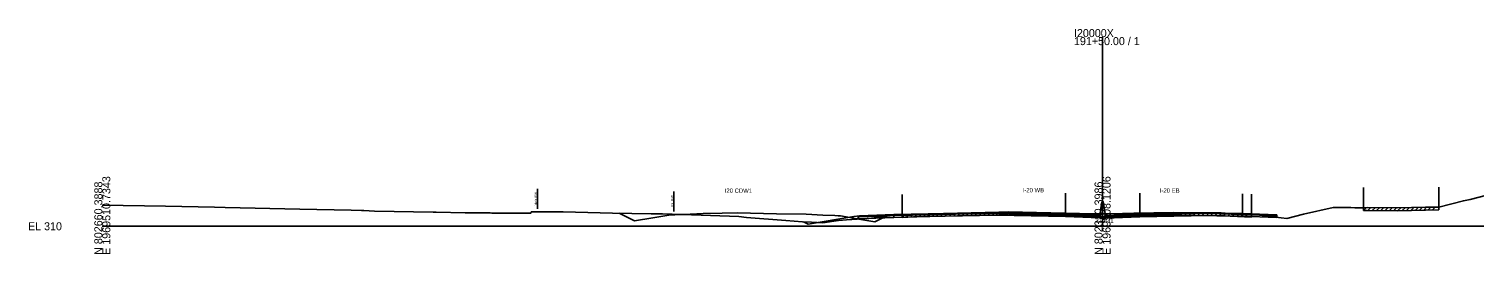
# Model space of a CAD drawing. Extents: x -4026 to 9638, y -10 to 19609.
# Drawn here: x 4974 to 5480, y 12990 to 13069 of the extents above; entities that cross this region are included whole.
import ezdxf

# ---------------------------------------------------------------- set-up
doc = ezdxf.new("R2010")
doc.units = 0
for name, color, linetype in [('Default', 7, 'Continuous'), ('RD_EX_Road', 7, 'Continuous'), ('RD_GPK_XS_Cell', 7, 'Continuous'), ('RD_PD_ALT1_TrvlWay', 7, 'Continuous'), ('RD_TX_Misc1', 7, 'Continuous'), ('RD_XS_Base', 7, 'Continuous'), ('RD_XS_ExGround', 7, 'Continuous'), ('RD_XS_ExPaveRet', 7, 'Continuous'), ('RD_XS_ExRW', 7, 'Continuous'), ('RD_XS_Greenside', 7, 'Continuous'), ('RD_XS_MedBWall', 7, 'Continuous'), ('RD_XS_NewRW', 7, 'Continuous'), ('RD_XS_Pave', 7, 'Continuous'), ('RD_XS_PaveOvlay', 7, 'Continuous'), ('RD_XS_TieSlope', 7, 'Continuous'), ('RD_XS_TX_Elev_EX', 7, 'Continuous')]:
    doc.layers.add(name, color=color, linetype=linetype)

msp = doc.modelspace()

# ---------------------------------------------------------------- linework, layer by layer
at = {"layer": 'RD_EX_Road'}
for p, q in [((5441.37, 13013.49), (5441.37, 13006.49)), ((5467.65, 13013.69), (5467.65, 13006.69)), ((5279.83, 13011.08), (5279.83, 13004.08)), ((5402.1, 13011.2), (5402.1, 13004.2))]:
    msp.add_line(p, q, dxfattribs=at)
at = {"layer": 'RD_GPK_XS_Cell'}
for p, q in [((5350, 13000), (5350, 13066.05)), ((5000, 13000), (5350, 13000)), ((5350, 13000), (5700, 13000))]:
    msp.add_line(p, q, dxfattribs=at)
at = {"layer": 'RD_PD_ALT1_TrvlWay'}
for p, q in [((5337, 13011.55), (5337, 13004.55)), ((5363, 13011.57), (5363, 13004.57)), ((5399, 13011.34), (5399, 13004.34))]:
    msp.add_line(p, q, dxfattribs=at)
at = {"layer": 'RD_XS_Base'}
for points in [[(5264.5, 13003.25), (5265, 13003.26), (5277, 13003.74)], [(5264.5, 13002.58), (5264.5, 13003.25)], [(5277, 13003.07), (5264.5, 13002.58)], [(5277, 13003.74), (5289, 13004.04)], [(5277, 13003.07), (5277, 13003.74)], [(5289, 13003.37), (5277, 13003.07)], [(5337, 13004.04), (5313, 13004.52), (5289, 13004.04)], [(5289, 13004.04), (5289, 13003.37)], [(5289, 13003.37), (5313, 13003.85), (5337, 13003.37)], [(5337, 13003.37), (5337, 13004.04)], [(5349, 13003.57), (5337, 13004.04)], [(5337, 13003.37), (5349, 13002.9)], [(5349, 13002.9), (5349, 13003.57)], [(5351, 13003.45), (5363, 13003.92)], [(5351, 13002.78), (5351, 13003.45)], [(5363, 13003.25), (5351, 13002.78)], [(5363, 13003.92), (5387, 13004.41), (5399, 13004.16)], [(5363, 13003.25), (5363, 13003.92)], [(5399, 13003.49), (5387, 13003.74), (5363, 13003.25)], [(5399, 13004.16), (5399, 13004.16), (5399, 13003.49), (5399, 13003.49)], [(5399, 13003.49), (5399, 13004.16)], [(5399, 13004.16), (5411, 13003.68)], [(5411, 13003.01), (5399, 13003.49)], [(5411, 13003.68), (5411, 13003.01)]]:
    msp.add_lwpolyline(points, dxfattribs=at)
at = {"layer": 'RD_XS_ExGround'}
msp.add_lwpolyline([(5000, 13007.41), (5022.15, 13006.99), (5039.2, 13006.63), (5042.96, 13006.55), (5069.17, 13005.97), (5087.06, 13005.61), (5090.67, 13005.49), (5091.51, 13005.46), (5095.2, 13005.3), (5115.73, 13004.87), (5116.81, 13004.89), (5127.01, 13004.73), (5133.12, 13004.65), (5135.72, 13004.64), (5136.34, 13004.62), (5145.06, 13004.55), (5149.94, 13004.53), (5150.08, 13005.03), (5155.3, 13005.03), (5159.15, 13005.01), (5161.24, 13004.99), (5178.55, 13004.6), (5192.01, 13004.38), (5193.98, 13004.33), (5195.99, 13004.34), (5202.92, 13004.08), (5222.68, 13003.4), (5225.37, 13003.11), (5239.13, 13002.03), (5244.95, 13001.6), (5248.16, 13001.47), (5252.16, 13001.21), (5255.95, 13001.8), (5257.61, 13002.07), (5260.4, 13002.22), (5266, 13002.54), (5268.26, 13002.75), (5274.6, 13003.58), (5279.83, 13004.08), (5283.79, 13004.25), (5289.52, 13004.36), (5313.71, 13004.97), (5317.06, 13005.04), (5326.91, 13004.82), (5341.96, 13004.43), (5344.84, 13004.4), (5348.86, 13004.3), (5349.66, 13004.32), (5350, 13004.31), (5351.71, 13004.29), (5356.96, 13004.43), (5358.19, 13004.47), (5360.96, 13004.53), (5375, 13004.79), (5390.01, 13004.67), (5391.45, 13004.65), (5392.23, 13004.63), (5402.1, 13004.2), (5412.55, 13003), (5414.49, 13002.76), (5420.34, 13004.22), (5430.66, 13006.5), (5432.42, 13006.5), (5436.88, 13006.51), (5438.24, 13006.49), (5439.26, 13006.48), (5439.95, 13006.48), (5441.37, 13006.49), (5442.61, 13006.5), (5453.17, 13006.44), (5463.03, 13006.64), (5467.65, 13006.69), (5476.27, 13008.89), (5478.67, 13009.37), (5484.44, 13010.83)], dxfattribs=at)
at = {"layer": 'RD_XS_ExPaveRet'}
for p, q in [((5279.83, 13003.08), (5280.88, 13004.13)), ((5279.83, 13003.08), (5279.83, 13004.08)), ((5279.83, 13003.08), (5283.79, 13003.25)), ((5281.33, 13003.15), (5282.38, 13004.19)), ((5282.83, 13003.21), (5283.87, 13004.25)), ((5283.79, 13003.25), (5289.52, 13003.36)), ((5284.33, 13003.26), (5285.35, 13004.28)), ((5285.83, 13003.29), (5286.85, 13004.31)), ((5287.33, 13003.32), (5288.35, 13004.34)), ((5288.83, 13003.35), (5289.86, 13004.37)), ((5289.52, 13003.36), (5313.71, 13003.97)), ((5290.33, 13003.38), (5291.36, 13004.41)), ((5291.83, 13003.42), (5292.86, 13004.44)), ((5293.33, 13003.46), (5294.36, 13004.48)), ((5294.83, 13003.49), (5295.86, 13004.52)), ((5296.33, 13003.53), (5297.36, 13004.56)), ((5297.83, 13003.57), (5298.86, 13004.59)), ((5299.33, 13003.61), (5300.36, 13004.63)), ((5300.83, 13003.64), (5301.86, 13004.67)), ((5302.33, 13003.68), (5303.36, 13004.71)), ((5303.83, 13003.72), (5304.86, 13004.74)), ((5305.33, 13003.76), (5306.36, 13004.78)), ((5306.83, 13003.79), (5307.86, 13004.82)), ((5308.33, 13003.83), (5309.36, 13004.86)), ((5309.83, 13003.87), (5310.86, 13004.9)), ((5311.33, 13003.91), (5312.36, 13004.93)), ((5312.83, 13003.94), (5313.86, 13004.97)), ((5313.71, 13003.97), (5317.06, 13004.04)), ((5314.33, 13003.98), (5315.35, 13005)), ((5315.83, 13004.01), (5316.85, 13005.03)), ((5317.06, 13004.04), (5326.91, 13003.82)), ((5317.33, 13004.03), (5318.31, 13005.01)), ((5318.83, 13004), (5319.81, 13004.97)), ((5320.33, 13003.96), (5321.31, 13004.94)), ((5321.83, 13003.93), (5322.81, 13004.91)), ((5323.33, 13003.9), (5324.31, 13004.87)), ((5324.83, 13003.86), (5325.81, 13004.84)), ((5326.33, 13003.83), (5327.31, 13004.81)), ((5326.91, 13003.82), (5341.96, 13003.43)), ((5327.83, 13003.79), (5328.81, 13004.77)), ((5329.33, 13003.75), (5330.31, 13004.73)), ((5330.83, 13003.71), (5331.81, 13004.69)), ((5332.33, 13003.68), (5333.31, 13004.65)), ((5333.83, 13003.64), (5334.81, 13004.61)), ((5335.33, 13003.6), (5336.31, 13004.57)), ((5336.83, 13003.56), (5337.81, 13004.53)), ((5338.33, 13003.52), (5339.31, 13004.49)), ((5339.83, 13003.48), (5340.81, 13004.46)), ((5341.33, 13003.44), (5342.31, 13004.42)), ((5341.96, 13003.43), (5344.84, 13003.4)), ((5342.83, 13003.42), (5343.82, 13004.41)), ((5344.33, 13003.41), (5345.32, 13004.39)), ((5344.84, 13003.4), (5348.86, 13003.3)), ((5345.83, 13003.38), (5346.81, 13004.35)), ((5347.33, 13003.34), (5348.31, 13004.32)), ((5348.83, 13003.31), (5349.84, 13004.31)), ((5348.86, 13003.3), (5349.66, 13003.32)), ((5349.66, 13003.32), (5350, 13003.31)), ((5350, 13003.31), (5351.71, 13003.29)), ((5350.33, 13003.31), (5351.32, 13004.29)), ((5351.71, 13003.29), (5356.96, 13003.43)), ((5351.83, 13003.29), (5352.86, 13004.32)), ((5353.33, 13003.33), (5354.36, 13004.36)), ((5354.83, 13003.37), (5355.86, 13004.4)), ((5356.33, 13003.42), (5357.36, 13004.45)), ((5356.96, 13003.43), (5358.19, 13003.47)), ((5357.83, 13003.46), (5358.86, 13004.49)), ((5358.19, 13003.47), (5360.96, 13003.53)), ((5359.33, 13003.5), (5360.36, 13004.52)), ((5360.83, 13003.53), (5361.85, 13004.55)), ((5360.96, 13003.53), (5375, 13003.79)), ((5362.33, 13003.56), (5363.35, 13004.58)), ((5363.83, 13003.59), (5364.85, 13004.6)), ((5365.33, 13003.61), (5366.35, 13004.63)), ((5366.83, 13003.64), (5367.85, 13004.66)), ((5368.33, 13003.67), (5369.35, 13004.69)), ((5369.83, 13003.69), (5370.85, 13004.71)), ((5371.33, 13003.72), (5372.35, 13004.74)), ((5372.83, 13003.75), (5373.85, 13004.77)), ((5374.33, 13003.78), (5375.34, 13004.78)), ((5375, 13003.79), (5390.01, 13003.67)), ((5375.83, 13003.78), (5376.83, 13004.77)), ((5377.33, 13003.77), (5378.33, 13004.76)), ((5378.83, 13003.76), (5379.83, 13004.75)), ((5380.33, 13003.75), (5381.33, 13004.74)), ((5381.83, 13003.74), (5382.83, 13004.73)), ((5383.33, 13003.72), (5384.33, 13004.72)), ((5384.83, 13003.71), (5385.83, 13004.71)), ((5386.33, 13003.7), (5387.33, 13004.69)), ((5387.83, 13003.69), (5388.83, 13004.68)), ((5389.33, 13003.68), (5390.32, 13004.67)), ((5390.01, 13003.67), (5391.45, 13003.65)), ((5390.83, 13003.66), (5391.82, 13004.65)), ((5391.45, 13003.65), (5392.23, 13003.63)), ((5392.23, 13003.63), (5402.1, 13003.2)), ((5392.33, 13003.63), (5393.29, 13004.59)), ((5393.83, 13003.56), (5394.79, 13004.52)), ((5395.33, 13003.5), (5396.29, 13004.46)), ((5396.83, 13003.43), (5397.79, 13004.39)), ((5398.33, 13003.37), (5399.29, 13004.32)), ((5399.83, 13003.3), (5400.79, 13004.26)), ((5402.1, 13004.2), (5402.1, 13003.2)), ((5441.37, 13005.49), (5442.38, 13006.5)), ((5441.37, 13005.49), (5441.37, 13006.49)), ((5441.37, 13005.49), (5442.61, 13005.5)), ((5442.61, 13005.5), (5453.17, 13005.44)), ((5442.87, 13005.5), (5443.86, 13006.5)), ((5444.37, 13005.49), (5445.36, 13006.49)), ((5445.87, 13005.48), (5446.86, 13006.48)), ((5447.37, 13005.48), (5448.36, 13006.47)), ((5448.87, 13005.47), (5449.86, 13006.46)), ((5450.37, 13005.46), (5451.36, 13006.45)), ((5451.87, 13005.45), (5452.86, 13006.44)), ((5453.17, 13005.44), (5463.03, 13005.64)), ((5453.37, 13005.45), (5454.39, 13006.47)), ((5454.87, 13005.47), (5455.89, 13006.49)), ((5456.37, 13005.5), (5457.39, 13006.52)), ((5457.87, 13005.53), (5458.89, 13006.55)), ((5459.37, 13005.56), (5460.39, 13006.58)), ((5460.87, 13005.59), (5461.89, 13006.61)), ((5462.37, 13005.62), (5463.39, 13006.64)), ((5463.03, 13005.64), (5467.65, 13005.69)), ((5463.87, 13005.65), (5464.88, 13006.66)), ((5465.37, 13005.66), (5466.38, 13006.67)), ((5467.65, 13006.69), (5467.65, 13005.69))]:
    msp.add_line(p, q, dxfattribs=at)
at = {"layer": 'RD_XS_ExRW'}
msp.add_line((5200, 13005.19), (5200, 13012.19), dxfattribs=at)
at = {"layer": 'RD_XS_Greenside'}
for points in [[(5263, 13003.44), (5247, 13000.77)], [(5265, 13003.6), (5263, 13003.44)]]:
    msp.add_lwpolyline(points, dxfattribs=at)
at = {"layer": 'RD_XS_MedBWall'}
for points in [[(5349, 13003.9), (5349.75, 13008.57)], [(5349.75, 13008.57), (5350.25, 13008.57), (5351, 13003.78)], [(5349, 13002.78), (5349, 13003.57), (5349, 13003.9)], [(5351, 13002.78), (5349, 13002.78)], [(5351, 13003.78), (5351, 13003.45), (5351, 13002.78)]]:
    msp.add_lwpolyline(points, dxfattribs=at)
at = {"layer": 'RD_XS_NewRW'}
msp.add_line((5152.24, 13006.03), (5152.24, 13013.03), dxfattribs=at)
at = {"layer": 'RD_XS_Pave'}
for points in [[(5180.83, 13004.61), (5183.86, 13003.09), (5186.27, 13001.89), (5192.68, 13002.95), (5198.28, 13003.88), (5199.35, 13003.97), (5200.28, 13004.04), (5205.72, 13004.25), (5210.28, 13004.43), (5216.91, 13004.56), (5222.29, 13004.66), (5235.89, 13004.38), (5246.31, 13004.17), (5252.09, 13003.93), (5256.32, 13003.76), (5257.48, 13003.67), (5258.32, 13003.6), (5265.38, 13002.42), (5270.32, 13001.59), (5272.64, 13002.75), (5274.23, 13003.54)], [(5265, 13003.43), (5277, 13003.91)], [(5277, 13003.74), (5265, 13003.26)], [(5265, 13003.26), (5265, 13003.43)], [(5277, 13003.91), (5289, 13004.21)], [(5289, 13004.04), (5277, 13003.74)], [(5277, 13003.74), (5277, 13003.91)], [(5289, 13004.21), (5313, 13004.69), (5337, 13004.21)], [(5337, 13004.04), (5313, 13004.52), (5289, 13004.04)], [(5289, 13004.21), (5289, 13004.04)], [(5337, 13004.21), (5349, 13003.74)], [(5337, 13004.04), (5337, 13004.21)], [(5349, 13003.57), (5337, 13004.04)], [(5349, 13003.74), (5349, 13003.57)], [(5363, 13004.09), (5351, 13003.62)], [(5351, 13003.45), (5363, 13003.92)], [(5351, 13003.62), (5351, 13003.45)], [(5399, 13004.33), (5387, 13004.57), (5363, 13004.09)], [(5363, 13003.92), (5387, 13004.41), (5399, 13004.16)], [(5363, 13004.09), (5363, 13003.92)], [(5399, 13004.33), (5399, 13004.33), (5399, 13004.16), (5399, 13004.16)], [(5399, 13004.16), (5399, 13004.33)], [(5399, 13004.33), (5411, 13003.85)], [(5411, 13003.68), (5399, 13004.16)], [(5411, 13003.85), (5411, 13003.68)]]:
    msp.add_lwpolyline(points, dxfattribs=at)
at = {"layer": 'RD_XS_PaveOvlay'}
for points in [[(5265, 13003.6), (5277, 13004.08)], [(5277, 13003.91), (5265, 13003.43)], [(5265, 13003.43), (5265, 13003.6)], [(5289, 13004.38), (5277, 13004.08)], [(5277, 13003.91), (5289, 13004.21)], [(5277, 13004.08), (5277, 13003.91)], [(5289, 13004.38), (5313, 13004.86), (5337, 13004.38)], [(5337, 13004.21), (5313, 13004.69), (5289, 13004.21)], [(5289, 13004.21), (5289, 13004.38)], [(5337, 13004.38), (5337, 13004.21)], [(5337, 13004.38), (5349, 13003.9)], [(5349, 13003.74), (5337, 13004.21)], [(5349, 13003.9), (5349, 13003.74)], [(5363, 13004.26), (5351, 13003.78)], [(5351, 13003.62), (5363, 13004.09)], [(5351, 13003.78), (5351, 13003.62)], [(5399, 13004.5), (5387, 13004.74), (5363, 13004.26)], [(5363, 13004.09), (5387, 13004.57), (5399, 13004.33)], [(5363, 13004.26), (5363, 13004.09)], [(5399, 13004.33), (5399, 13004.5)], [(5399, 13004.5), (5411, 13004.02)], [(5399, 13004.5), (5399, 13004.5), (5399, 13004.33), (5399, 13004.33)], [(5411, 13003.85), (5399, 13004.33)], [(5411, 13004.02), (5411, 13003.85)]]:
    msp.add_lwpolyline(points, dxfattribs=at)
at = {"layer": 'RD_XS_TieSlope'}
msp.add_lwpolyline([(5247, 13000.77), (5245.38, 13001.58)], dxfattribs=at)

# ---------------------------------------------------------------- texts
at = {"layer": 'Default'}
msp.add_text('-', height=0.0001, dxfattribs=at).set_placement((5000, 13000))
at = {"layer": 'RD_GPK_XS_Cell'}
for s, p in [('I20000X', (5340, 13066.05)), ('191+50.00 / 1', (5340, 13063.25)), ('EL 310', (4974, 12998.6))]:
    msp.add_text(s, height=2.8, dxfattribs=at).set_placement(p)
for s, p in [('E 1969510.7343', (5002.8, 12990)), ('E 1969508.1206', (5352.8, 12990)), ('N 802660.3888', (5000, 12990)), ('N 802310.3986', (5350, 12990))]:
    msp.add_text(s, height=2.8, rotation=90, dxfattribs=at).set_placement(p)
at = {"layer": 'RD_TX_Misc1'}
for s, p in [('I20 CDW1', (5217.81, 13011.68)), ('I-20 WB', (5322.06, 13011.86)), ('I-20 EB', (5370.06, 13011.74))]:
    msp.add_text(s, height=1.5, dxfattribs=at).set_placement(p)
at = {"layer": 'RD_XS_ExRW'}
msp.add_text('EX. R/W ', height=0.75, rotation=90, dxfattribs=at).set_placement((5199.75, 13006.87))
at = {"layer": 'RD_XS_NewRW'}
msp.add_text('NEW R/W ', height=0.75, rotation=90, dxfattribs=at).set_placement((5151.99, 13007.18))
at = {"layer": 'RD_XS_TX_Elev_EX'}
msp.add_text('314.31', height=1.5, dxfattribs=at).set_placement((5347.52, 13001.31))

doc.saveas('drawing.dxf')
